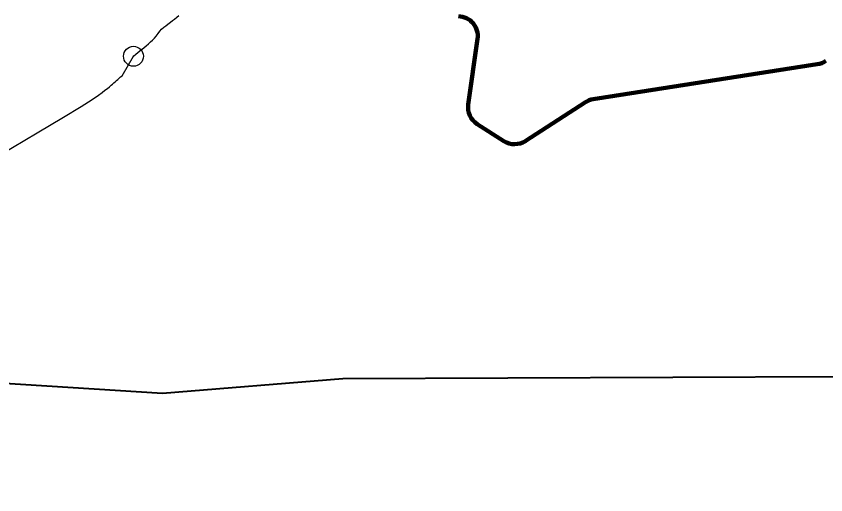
# Model space of a CAD drawing. Extents: x 553962 to 842807, y 8883888 to 9032388.
# Drawn here: x 699452 to 703521, y 8960962 to 8963368 of the extents above; entities that cross this region are included whole.
import ezdxf

# ---------------------------------------------------------------- set-up
doc = ezdxf.new("R2010")
doc.units = 0
doc.header["$LTSCALE"] = 200
doc.header["$PDMODE"] = 32
doc.header["$PDSIZE"] = 100
for name, color, linetype, lineweight in [('12', 7, 'Continuous', 25), ('24', 7, 'Continuous', 25), ('7', 7, 'Continuous', 90)]:
    doc.layers.add(name, color=color, linetype=linetype, lineweight=lineweight)

msp = doc.modelspace()

# ---------------------------------------------------------------- linework, layer by layer
at = {"layer": '12', "lineweight": 40}
msp.add_lwpolyline([(693487.4, 8962819.8), (696836.9, 8961144.8), (697384.1, 8960961.8), (697603.7, 8960973.6), (697714.4, 8961082.3), (698321.2, 8961447.4), (698679, 8961567.8), (700187.3, 8961472.5), (701093.5, 8961547), (704410.2, 8961560.7)], dxfattribs=at)
at = {"layer": '24'}
for points in [[(700041.5, 8963166.7), (700054.1, 8963177.7), (700064, 8963185.6), (700073.8, 8963194.2), (700084.6, 8963202.9), (700095, 8963211.3), (700105, 8963219.5), (700116.4, 8963229.2), (700127.7, 8963238.5), (700137.7, 8963247.5), (700148, 8963257.9), (700156, 8963268.4), (700165.2, 8963280.8), (700174.8, 8963292.6), (700183.2, 8963302.4), (700193.8, 8963312.6), (700204.4, 8963320), (700214.7, 8963327.6), (700227.7, 8963337.5), (700238.2, 8963345.7), (700247.8, 8963353.8), (700259, 8963363.1), (700270.2, 8963371.6)], [(699898.5, 8962995.8), (699910.6, 8963005.3), (699920.7, 8963013.6), (699929.3, 8963020.8), (699936.7, 8963027.2), (699943.4, 8963033.2), (699949.8, 8963038.9), (699956.1, 8963044.6), (699962.9, 8963050.6), (699970, 8963056.7), (699977.2, 8963062.6), (699984.7, 8963068.4), (700041.5, 8963166.7)], [(699370.6, 8962670.9), (699557.1, 8962781.1), (699689.6, 8962860.4), (699778.3, 8962914.5), (699833.4, 8962949.5), (699865.2, 8962970.9), (699884.1, 8962984.7), (699898.5, 8962995.8)]]:
    msp.add_lwpolyline(points, dxfattribs=at)
msp.add_point((700041.5, 8963166.7), dxfattribs=at)
at = {"layer": '7'}
for p, q in [((701770.9, 8963254.2), (701724.2, 8962924.3)), ((702352.6, 8962950.9), (703477.5, 8963126.2)), ((702011, 8962740.6), (702313.8, 8962936.1)), ((701769.2, 8962826.1), (701902.8, 8962740.5))]:
    msp.add_line(p, q, dxfattribs=at)
for centre, start, end in [((701671.9, 8963268.2), 351.9279, 88.4342), ((703462.1, 8963225), 278.8567, 306.2005), ((702368, 8962852.1), 98.8567, 122.8532), ((701823.2, 8962910.3), 171.9279, 237.3336), ((701956.8, 8962824.6), 237.3336, 302.8532)]:
    msp.add_arc(centre, 100, start, end, dxfattribs=at)

doc.saveas('drawing.dxf')
